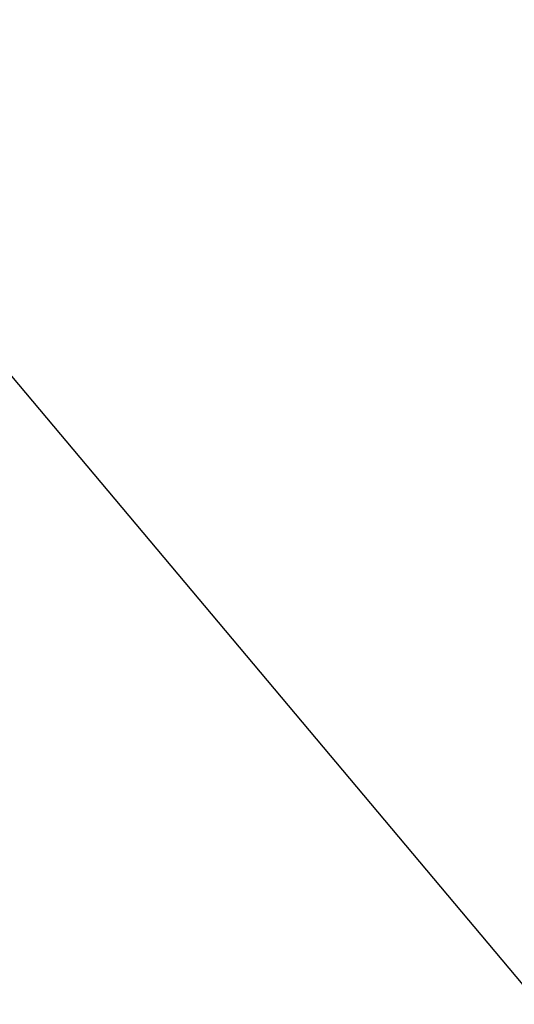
# Model space of a CAD drawing. Extents: x 0 to 362422, y 0 to 4201735.
# Tile 298 of 656: x 360221.7458 to 360221.7726, y 4200495.4272 to 4200495.4804. Entities that reach past the tile are written whole.
import ezdxf

# ---------------------------------------------------------------- set-up
doc = ezdxf.new("R2010")
doc.units = 0
doc.header["$LTSCALE"] = 0.5
doc.header["$MEASUREMENT"] = 0
doc.linetypes.add('Д_ТРОТ_ТРУБА', pattern=[3, 1.5, -1.5])
doc.layers.add('(025) Дорога', color=7, linetype='Continuous')
doc.layers.add('.', color=7, linetype='Continuous', lineweight=15)

# ---------------------------------------------------------------- blocks, each defined once
blk = doc.blocks.new('gergrgrre')
at = {"layer": '(025) Дорога', "linetype": 'Д_ТРОТ_ТРУБА', "flags": 128}
blk.add_lwpolyline([(360034.858679, 4200791.392138), (360036.732518, 4200790.501157), (360038.761234, 4200786.552604), (360042.501124, 4200778.433284), (360055.49158, 4200753.987861), (360078.802933, 4200711.410784), (360116.369038, 4200649.915482), (360150.8, 4200586.239998), (360165.682426, 4200563.024998), (360179.515, 4200545.240001), (360209.989249, 4200509.460904), (360265.27, 4200443.629997), (360306.026155, 4200398.778133), (360384.564822, 4200319.740076), (360425.36654, 4200280.592189), (360454.087447, 4200253.775101), (360461.596272, 4200243.167315), (360473.356162, 4200225.781944), (360486.072345, 4200211.833149), (360495.233167, 4200201.294555)], dxfattribs=at)

msp = doc.modelspace()

# ---------------------------------------------------------------- hatches: boundary and pattern name
at = {"layer": '.', "ltscale": 0.149071}
h = msp.add_hatch(color=256, dxfattribs=at)
h.dxf.hatch_style = 1
h.set_gradient(color1=(255, 255, 255), tint=1)
h.paths.add_polyline_path([(359890.240765, 4200063.475942), (362234.445023, 4200063.475942), (362234.349045, 4201313.891692), (359890.240765, 4201328.891078)], flags=17)
h.paths.add_polyline_path([(359890.240765, 4200063.475942), (362234.445023, 4200063.475942), (362234.445023, 4201313.891078), (359890.240765, 4201328.891078)], flags=17)

# ---------------------------------------------------------------- block references
at = {"linetype": 'Continuous'}
msp.add_blockref('gergrgrre', (0, 0), dxfattribs=at)

doc.saveas('drawing.dxf')
